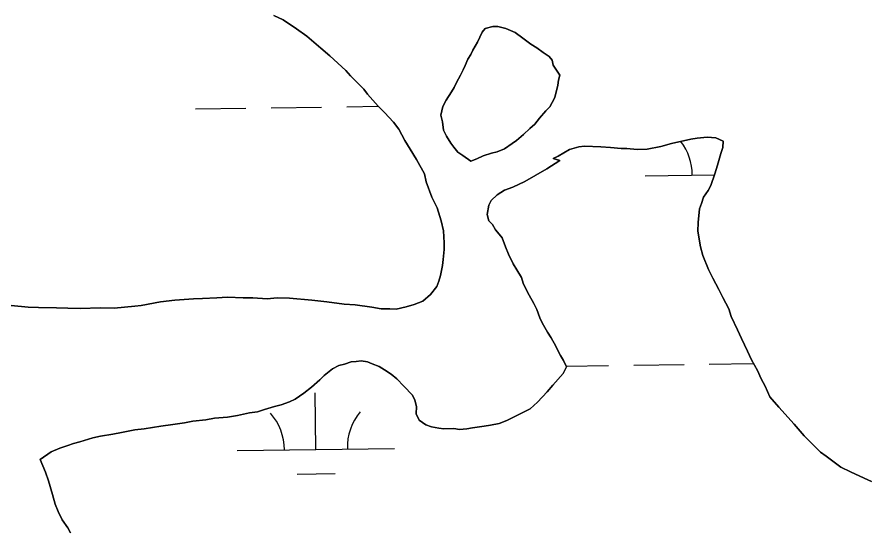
# Model space of a CAD drawing. Extents: x 3767014 to 3805179, y 361544 to 387384.
# Drawn here: x 3784937 to 3785476, y 375146 to 375470 of the extents above; entities that cross this region are included whole.
import ezdxf

# ---------------------------------------------------------------- set-up
doc = ezdxf.new("R2010")
doc.units = 0
for name, color, linetype in [('V-RIVR-EDGE', 7, 'Continuous'), ('V-TOPO-SHOR', 7, 'Continuous'), ('V-WETL-SWMP', 7, 'Continuous')]:
    doc.layers.add(name, color=color, linetype=linetype)

msp = doc.modelspace()

# ---------------------------------------------------------------- linework, layer by layer
at = {"layer": 'V-RIVR-EDGE'}
msp.add_spline([(3785266.865, 377529.211), (3785342.8, 377494.248), (3785391.258, 377467.439), (3785439.72, 377442.249), (3785475.246, 377418.707), (3785525.316, 377389.469), (3785575.383, 377359.422), (3785621.413, 377331.811), (3785722.351, 377269.288), (3785796.661, 377231.094), (3785852.385, 377199.415), (3785928.324, 377166.069), (3785964.678, 377149.804), (3786028.506, 377124.576), (3786060.018, 377113.175), (3786092.316, 377092.068), (3786117.34, 377073.405), (3786135.083, 377053.143), (3786154.458, 377039.347), (3786176.258, 377024.735), (3786206.946, 377006.867), (3786256.211, 376979.248), (3786328.098, 376942.677), (3786374.949, 376919.917), (3786491.265, 376862.208), (3786553.467, 376833.749), (3786619.713, 376805.279), (3786729.589, 376759.718), (3786796.656, 376736.099), (3786845.136, 376718.187), (3786867.767, 376712.469), (3787003.51, 376661.992), (3787089.16, 376631.048), (3787163.496, 376603.367), (3787230.559, 376578.13), (3787257.223, 376568.359), (3787300.044, 376551.27), (3787354.992, 376532.533), (3787409.127, 376512.181), (3787544.074, 376466.558), (3787612.756, 376442.126), (3787657.197, 376425.841), (3787730.724, 376398.162), (3787781.63, 376380.244), (3787834.96, 376361.511), (3787891.524, 376341.961), (3787940, 376322.432), (3787998.976, 376297.215), (3788050.697, 376281.721), (3788117.768, 376259.719), (3788176.757, 376240.164), (3788221.198, 376223.879), (3788259.981, 376209.226), (3788406.252, 376164.383), (3788541.215, 376125.23), (3788606.67, 376104.041), (3788679.39, 376077.173), (3788748.889, 376055.974), (3788871.693, 376005.528), (3788969.454, 375966.467), (3789047.013, 375933.926), (3789119.723, 375903.014), (3789155.253, 375881.09), (3789182.716, 375867.274), (3789214.225, 375854.256), (3789257.04, 375834.74), (3789281.286, 375828.21), (3789303.105, 375821.686), (3789328.955, 375809.491), (3789367.724, 375789.177), (3789414.577, 375767.225), (3789468.708, 375745.255), (3789509.105, 375728.981), (3789555.157, 375710.266), (3789585.849, 375694.015), (3789620.578, 375675.328), (3789681.97, 375646.062), (3789753.859, 375610.3), (3789792.633, 375591.603), (3789842.712, 375566.408), (3789897.64, 375539.584), (3789938.019, 375516.03), (3789968.727, 375506.25), (3790004.289, 375497.265), (3790030.972, 375494.773), (3790047.128, 375487.455), (3790077.007, 375469.589), (3790124.633, 375433.077), (3790192.442, 375382.768), (3790252.165, 375332.478), (3790290.91, 375302.459), (3790337.741, 375271.611), (3790406.357, 375220.491), (3790469.329, 375175.855), (3790570.248, 375106.054), (3790647.751, 375050.868), (3790691.367, 375028.115), (3790744.667, 374997.251), (3790806.838, 374955.852), (3790873.863, 374915.249), (3790932, 374877.903), (3791002.231, 374825.97), (3791052.265, 374782.175), (3791082.927, 374753.793), (3791131.331, 374705.149), (3791170.05, 374664.616), (3791192.631, 374638.681), (3791220.891, 374620.01), (3791288.67, 374557.569), (3791322.577, 374533.223), (3791362.944, 374504.817), (3791396.042, 374480.473), (3791434.785, 374449.645), (3791482.407, 374411.517), (3791534.052, 374365.291), (3791646.192, 374254.216), (3791707.514, 374196.644), (3791738.968, 374161.791), (3791773.65, 374123.694), (3791803.497, 374092.888), (3791829.321, 374070.18), (3791830.912, 374059.662), (3791837.316, 374032.958), (3791849.409, 374017.562), (3791884.123, 373992.405), (3791930.977, 373971.262), (3791954.393, 373955.838), (3791993.134, 373924.202), (3792026.979, 373874.785), (3792047.912, 373836.722), (3792063.186, 373799.482), (3792086.509, 373746.857), (3792112.249, 373690.181), (3792141.261, 373648.864), (3792158.993, 373624.558), (3792177.552, 373607.528), (3792214.702, 373586.409), (3792255.083, 373563.665), (3792301.119, 373538.48), (3792346.34, 373510.871), (3792382.671, 373485.71), (3792422.225, 373455.689), (3792479.537, 373411.875), (3792548.144, 373356.711), (3792619.168, 373298.307), (3792672.431, 373252.077), (3792709.534, 373212.357), (3792750.656, 373162.113), (3792839.385, 373068.08), (3792888.572, 373008.92), (3792945.027, 372945.699), (3792999.062, 372884.91), (3793053.898, 372820.884), (3793149.89, 372720.363), (3793208.761, 372653.092), (3793261.195, 372598.777), (3793315.232, 372538.796), (3793358.792, 372493.399), (3793409.592, 372432.618), (3793462.809, 372367.787), (3793498.283, 372323.219), (3793536.997, 372280.26), (3793578.124, 372232.443), (3793604.724, 372196.792), (3793668.438, 372125.466), (3793703.128, 372090.604), (3793760.41, 372034.66), (3793806.384, 371984.404), (3793839.438, 371942.268), (3793939.427, 371823.136), (3793981.333, 371763.186), (3794029.674, 371688.662), (3794050.609, 371651.408), (3794073.177, 371620.62), (3794178.796, 371488.535), (3794237.625, 371404.28), (3794268.243, 371358.106), (3794301.293, 371314.353), (3794332.724, 371269.794), (3794395.613, 371192), (3794429.476, 371149.862), (3794472.201, 371093.953), (3794523.788, 371024.274), (3794601.175, 370922.181), (3794640.679, 370871.942), (3794687.421, 370805.509), (3794733.389, 370752.828), (3794829.339, 370635.323), (3794895.463, 370557.521), (3794959.948, 370470.826), (3795013.158, 370403.569), (3795070.394, 370329.023), (3795159.854, 370203.448), (3795225.98, 370126.454), (3795296.13, 370041.363), (3795379.18, 369940.065), (3795459.001, 369841.201), (3795508.163, 369772.337), (3795554.103, 369708.333), (3795661.315, 369566.538), (3795715.338, 369500.897), (3795762.105, 369444.169), (3795798.366, 369390.703), (3795915.247, 369234.327), (3795963.601, 369165.465), (3796028.082, 369077.153), (3796043.387, 369052.853), (3796054.672, 369037.459), (3796077.242, 369007.48), (3796148.213, 368927.239), (3796183.677, 368878.627), (3796226.382, 368814.631), (3796275.531, 368740.105), (3796314.222, 368688.25), (3796353.714, 368633.158), (3796401.268, 368567.533), (3796456.873, 368487.33), (3796513.292, 368409.551), (3796545.533, 368365.8), (3796626.113, 368246.716), (3796670.449, 368188.377), (3796704.298, 368140.578), (3796751.041, 368074.145), (3796787.308, 368023.105), (3796838.907, 367958.278), (3796844.528, 367942.09), (3796845.295, 367925.104), (3796846.094, 367921.059), (3796852.559, 367919.425), (3796863.071, 367918.59), (3796875.166, 367904.003), (3796903.398, 367874.01), (3796931.629, 367844.017), (3796952.579, 367812.424), (3796982.392, 367767.87), (3797007.371, 367730.606), (3797037.194, 367690.095), (3797062.185, 367657.684), (3797075.869, 367631.77), (3797095.223, 367609.078), (3797126.665, 367569.372), (3797156.484, 367527.244), (3797212.099, 367451.085), (3797254.808, 367388.706), (3797302.183, 367327.228)], degree=3, dxfattribs=at)
at = {"layer": 'V-TOPO-SHOR'}
for points in [[(3784933.41, 375286.998), (3784944.025, 375285.937), (3784950.722, 375285.765), (3784962.146, 375285.47), (3784969.236, 375285.288), (3784977.115, 375285.085), (3784990.134, 375285.538), (3784998.801, 375285.314), (3785011.841, 375286.555), (3785015.789, 375286.848), (3785028.073, 375289.292), (3785037.162, 375290.242), (3785049.012, 375291.118), (3785054.93, 375291.36), (3785064.009, 375291.915), (3785070.716, 375292.136), (3785080.565, 375291.882), (3785086.869, 375291.721), (3785095.917, 375291.094), (3785102.241, 375291.721), (3785110.12, 375291.518), (3785124.28, 375290.365), (3785133.715, 375289.333), (3785144.713, 375287.868), (3785151.795, 375287.291), (3785162.399, 375285.837), (3785168.287, 375284.897), (3785173.802, 375284.753), (3785177.743, 375284.653), (3785184.085, 375286.066), (3785189.246, 375287.51), (3785194.821, 375289.732), (3785199.661, 375293.943), (3785203.732, 375298.962), (3785205.006, 375302.479), (3785205.884, 375306.003), (3785207.228, 375312.274), (3785207.724, 375316.204), (3785208.279, 375322.498), (3785208.391, 375326.829), (3785207.795, 375334.333), (3785206.382, 375340.678), (3785203.836, 375349.022), (3785200.465, 375355.809), (3785196.769, 375365.365), (3785195.718, 375370.515), (3785190.832, 375379.709), (3785186.66, 375386.121), (3785183.256, 375391.728), (3785179.5, 375398.919), (3785176.066, 375403.345), (3785170.309, 375409.405), (3785166.471, 375413.445), (3785159.573, 375421.113), (3785157.292, 375424.324), (3785148.837, 375432.82), (3785145.767, 375436.053), (3785135.759, 375445.376), (3785129.971, 375450.254), (3785121.103, 375457.973), (3785114.517, 375462.479), (3785105.993, 375468.215), (3785100.156, 375471.125)], [(3785225.179, 375378.566), (3785229.158, 375380.041), (3785233.147, 375381.91), (3785238.319, 375383.747), (3785241.884, 375384.444), (3785246.662, 375386.291), (3785251.481, 375389.715), (3785254.289, 375391.614), (3785258.723, 375395.441), (3785262.764, 375399.279), (3785265.985, 375401.956), (3785268.844, 375405.825), (3785272.905, 375410.449), (3785275.34, 375413.146), (3785276.987, 375415.864), (3785278.644, 375418.973), (3785280.421, 375426.813), (3785280.897, 375429.954), (3785281.767, 375433.086), (3785277.595, 375439.498), (3785276.889, 375442.67), (3785274.98, 375445.085), (3785271.101, 375447.551), (3785267.232, 375450.408), (3785263.355, 375452.874), (3785258.325, 375456.55), (3785253.296, 375460.228), (3785247.447, 375462.743), (3785242.357, 375464.058), (3785239.205, 375464.138), (3785234.438, 375462.683), (3785232.406, 375460.371), (3785229.488, 375454.139), (3785226.598, 375449.089), (3785225.347, 375446.363), (3785223.294, 375443.26), (3785221.617, 375439.363), (3785220.366, 375436.635), (3785218.699, 375433.131), (3785216.212, 375428.465), (3785214.556, 375425.355), (3785212.909, 375422.637), (3785209.616, 375417.204), (3785207.545, 375413.314), (3785206.222, 375407.83), (3785207.291, 375403.466), (3785207.949, 375398.325), (3785209.817, 375394.336), (3785212.463, 375389.93), (3785214.371, 375387.518), (3785217.048, 375384.294), (3785220.149, 375382.244), (3785225.179, 375378.566)], [(3785479.626, 375175.185), (3785474.951, 375177.276), (3785466.386, 375181.44), (3785460.154, 375184.358), (3785450.872, 375191.299), (3785447.389, 375193.754), (3785437.016, 375204.269), (3785430.503, 375211.531), (3785420.926, 375222.42), (3785415.182, 375228.876), (3785412.202, 375235.654), (3785409.566, 375240.453), (3785407.334, 375245.634), (3785403.568, 375252.432), (3785400.952, 375258.019), (3785397.215, 375265.998), (3785394.599, 375271.583), (3785390.479, 375279.967), (3785389.025, 375284.735), (3785385.269, 375291.927), (3785382.643, 375297.117), (3785378.885, 375304.31), (3785376.272, 375309.897), (3785372.555, 375318.664), (3785371.121, 375324.218), (3785369.405, 375334.118), (3785369.546, 375339.633), (3785370.558, 375348.278), (3785371.83, 375351.795), (3785373.114, 375355.702), (3785375.981, 375359.964), (3785377.64, 375363.075), (3785380.196, 375370.499), (3785381.912, 375375.973), (3785384.075, 375383.407), (3785385.359, 375387.315), (3785385.459, 375391.255), (3785380.784, 375393.346), (3785375.279, 375393.883), (3785368.954, 375393.256), (3785364.996, 375392.57), (3785352.703, 375389.734), (3785345.955, 375387.936), (3785337.239, 375386.189), (3785330.925, 375385.957), (3785324.238, 375386.525), (3785320.693, 375386.615), (3785314.009, 375387.182), (3785307.715, 375387.737), (3785297.473, 375388.001), (3785293.918, 375387.698), (3785287.958, 375385.879), (3785280.755, 375381.73), (3785277.564, 375380.235), (3785281.867, 375378.943), (3785273.452, 375373.641), (3785259.454, 375365.723), (3785251.866, 375361.975), (3785246.695, 375360.138), (3785241.886, 375357.107), (3785238.251, 375353.654), (3785236.594, 375350.543), (3785235.654, 375344.655), (3785236.733, 375340.684), (3785239.037, 375338.261), (3785240.926, 375335.058), (3785243.217, 375332.24), (3785245.126, 375329.826), (3785247.348, 375324.251), (3785249.196, 375319.473), (3785252.196, 375313.483), (3785254.459, 375309.483), (3785257.488, 375304.674), (3785258.577, 375301.098), (3785260.82, 375296.31), (3785262.325, 375293.513), (3785265.344, 375288.311), (3785267.214, 375284.321), (3785269.051, 375279.15), (3785270.546, 375275.957), (3785273.937, 375269.958), (3785276.211, 375266.352), (3785279.229, 375261.15), (3785280.724, 375257.957)], [(3785280.724, 375257.957), (3785282.23, 375255.16), (3785284.118, 375251.959), (3785285.986, 375247.967), (3785283.905, 375243.685), (3785277.411, 375236.363), (3785273.753, 375232.122), (3785267.673, 375225.576), (3785262.833, 375221.366), (3785254.045, 375216.86), (3785248.057, 375213.862), (3785243.279, 375212.014), (3785237.733, 375210.974), (3785233.772, 375210.288), (3785226.258, 375209.299), (3785222.692, 375208.602), (3785217.955, 375208.328), (3785214.42, 375208.813), (3785208.106, 375208.582), (3785204.967, 375209.057), (3785200.259, 375209.966), (3785196.744, 375211.24), (3785192.482, 375214.11), (3785190.615, 375218.099), (3785190.735, 375222.826), (3785189.654, 375226.797), (3785188.161, 375229.988), (3785182.787, 375235.644), (3785178.181, 375240.494), (3785174.708, 375243.343), (3785170.446, 375246.212), (3785166.952, 375248.27), (3785162.659, 375249.96), (3785159.538, 375251.221), (3785155.608, 375251.717), (3785152.448, 375251.404), (3785149.286, 375251.09), (3785144.911, 375249.628), (3785141.346, 375248.93), (3785137.346, 375246.669), (3785132.113, 375242.466), (3785129.285, 375239.779), (3785124.042, 375235.185), (3785119.215, 375231.366), (3785113.597, 375227.569), (3785110.001, 375225.693), (3785104.832, 375223.854), (3785100.468, 375222.785), (3785094.115, 375220.976), (3785089.74, 375219.512), (3785084.6, 375218.857), (3785077.063, 375217.079), (3785070.731, 375216.059), (3785062.438, 375215.484), (3785056.892, 375214.443), (3785048.59, 375213.477), (3785043.439, 375212.426), (3785035.925, 375211.437), (3785028.409, 375210.448), (3785017.722, 375208.752), (3785011.793, 375208.115), (3785003.47, 375206.36), (3784997.924, 375205.32), (3784990.007, 375203.945), (3784985.247, 375202.886), (3784976.906, 375200.341), (3784972.937, 375199.262), (3784969.361, 375198.17), (3784964.188, 375196.333), (3784958.613, 375194.111), (3784951.785, 375189.163), (3784955.127, 375181.192), (3784956.954, 375175.628), (3784959.49, 375166.891), (3784961.306, 375160.929), (3784963.153, 375156.151), (3784965.781, 375150.961), (3784969.195, 375145.747), (3784971.081, 375142.546)]]:
    msp.add_lwpolyline(points, dxfattribs=at)
at = {"layer": 'V-WETL-SWMP'}
for p, q in [((3785146.388, 375413.105), (3785166.529, 375413.385)), ((3785050.397, 375411.772), (3785082.394, 375412.216)), ((3785098.393, 375412.439), (3785130.39, 375412.883)), ((3785335.859, 375369.303), (3785379.994, 375369.916)), ((3785285.726, 375248.524), (3785312.685, 375248.898)), ((3785328.684, 375249.121), (3785360.68, 375249.565)), ((3785376.679, 375249.787), (3785404.816, 375250.178)), ((3785126.816, 375195.57), (3785126.316, 375231.566)), ((3785076.821, 375194.875), (3785176.811, 375196.264)), ((3785115.031, 375179.973), (3785139.029, 375180.307))]:
    msp.add_line(p, q, dxfattribs=at)
for points in [[(3785100.156, 375471.126), (3785105.994, 375468.216), (3785114.518, 375462.478), (3785121.104, 375457.973), (3785129.971, 375450.255), (3785135.758, 375445.376), (3785145.767, 375436.053), (3785148.837, 375432.82), (3785157.291, 375424.325), (3785159.573, 375421.113), (3785166.471, 375413.446), (3785170.309, 375409.405), (3785176.066, 375403.344), (3785179.5, 375398.92), (3785183.256, 375391.728), (3785186.66, 375386.122), (3785190.831, 375379.708), (3785195.719, 375370.516), (3785196.769, 375365.364), (3785200.465, 375355.809), (3785203.837, 375349.021), (3785206.382, 375340.678), (3785207.796, 375334.334), (3785208.391, 375326.83), (3785208.279, 375322.497), (3785207.723, 375316.204), (3785207.228, 375312.275), (3785205.884, 375306.003), (3785205.005, 375302.478), (3785203.732, 375298.963), (3785199.661, 375293.943), (3785194.822, 375289.732), (3785189.247, 375287.51), (3785184.085, 375286.066), (3785177.742, 375284.653), (3785173.803, 375284.754), (3785168.288, 375284.896), (3785162.399, 375285.836), (3785151.794, 375287.291), (3785144.713, 375287.868), (3785133.714, 375289.333), (3785124.28, 375290.364), (3785110.119, 375291.517), (3785102.241, 375291.72), (3785095.918, 375291.094), (3785086.868, 375291.721), (3785080.565, 375291.883), (3785070.717, 375292.137), (3785064.01, 375291.915), (3785054.93, 375291.36), (3785049.011, 375291.118), (3785037.163, 375290.241), (3785028.072, 375289.292), (3785015.79, 375286.849), (3785011.841, 375286.556), (3784998.801, 375285.315), (3784990.134, 375285.538), (3784977.115, 375285.085), (3784969.236, 375285.287), (3784962.146, 375285.47), (3784950.722, 375285.764), (3784944.025, 375285.936), (3784933.41, 375286.998)], [(3785280.725, 375257.958), (3785279.23, 375261.15), (3785276.211, 375266.352), (3785273.938, 375269.958), (3785270.545, 375275.958), (3785269.05, 375279.15), (3785267.213, 375284.321), (3785265.344, 375288.311), (3785262.325, 375293.513), (3785260.82, 375296.311), (3785258.578, 375301.099), (3785257.488, 375304.675), (3785254.458, 375309.483), (3785252.196, 375313.483), (3785249.196, 375319.473), (3785247.348, 375324.251), (3785245.127, 375329.826), (3785243.218, 375332.24), (3785240.925, 375335.059), (3785239.037, 375338.261), (3785236.734, 375340.685), (3785235.654, 375344.655), (3785236.594, 375350.543), (3785238.25, 375353.654), (3785241.887, 375357.108), (3785246.695, 375360.138), (3785251.867, 375361.976), (3785259.453, 375365.722), (3785273.453, 375373.64), (3785281.867, 375378.942), (3785277.564, 375380.235), (3785280.756, 375381.73), (3785287.958, 375385.88), (3785293.918, 375387.698), (3785297.473, 375388.001), (3785307.715, 375387.737), (3785314.008, 375387.181), (3785320.694, 375386.615), (3785324.239, 375386.524), (3785330.926, 375385.957), (3785337.239, 375386.189), (3785345.956, 375387.936), (3785352.703, 375389.733), (3785364.996, 375392.57), (3785368.955, 375393.257), (3785375.278, 375393.882), (3785380.783, 375393.347), (3785385.459, 375391.255), (3785385.358, 375387.316), (3785384.075, 375383.407), (3785381.913, 375375.974), (3785380.195, 375370.499), (3785377.639, 375363.075), (3785375.982, 375359.965), (3785373.113, 375355.702), (3785371.83, 375351.794), (3785370.557, 375348.279), (3785369.546, 375339.633), (3785369.404, 375334.118), (3785371.121, 375324.219), (3785372.554, 375318.664), (3785376.271, 375309.896), (3785378.886, 375304.31), (3785382.643, 375297.118), (3785385.268, 375291.927), (3785389.025, 375284.735), (3785390.479, 375279.967), (3785394.6, 375271.583), (3785397.215, 375265.997), (3785400.952, 375258.018), (3785403.567, 375252.432), (3785407.334, 375245.634), (3785409.566, 375240.452), (3785412.202, 375235.654), (3785415.181, 375228.876), (3785420.927, 375222.421), (3785430.502, 375211.532), (3785437.016, 375204.269), (3785447.388, 375193.754), (3785450.873, 375191.299), (3785460.154, 375184.359), (3785466.386, 375181.439), (3785474.951, 375177.277), (3785479.627, 375175.186)], [(3784971.082, 375142.546), (3784969.194, 375145.748), (3784965.78, 375150.961), (3784963.154, 375156.152), (3784961.306, 375160.93), (3784959.489, 375166.89), (3784956.954, 375175.627), (3784955.127, 375181.192), (3784951.784, 375189.162), (3784958.613, 375194.111), (3784964.188, 375196.332), (3784969.36, 375198.17), (3784972.936, 375199.261), (3784976.905, 375200.341), (3784985.248, 375202.886), (3784990.006, 375203.946), (3784997.925, 375205.319), (3785003.47, 375206.359), (3785011.793, 375208.115), (3785017.722, 375208.751), (3785028.409, 375210.447), (3785035.924, 375211.436), (3785043.439, 375212.426), (3785048.59, 375213.476), (3785056.893, 375214.444), (3785062.438, 375215.484), (3785070.731, 375216.059), (3785077.064, 375217.079), (3785084.599, 375218.856), (3785089.74, 375219.512), (3785094.114, 375220.976), (3785100.467, 375222.784), (3785104.831, 375223.854), (3785110.002, 375225.692), (3785113.598, 375227.57), (3785119.215, 375231.367), (3785124.043, 375235.185), (3785129.286, 375239.78), (3785132.114, 375242.467), (3785137.346, 375246.668), (3785141.346, 375248.93), (3785144.912, 375249.627), (3785149.286, 375251.091), (3785152.447, 375251.404), (3785155.609, 375251.717), (3785159.538, 375251.221), (3785162.659, 375249.959), (3785166.951, 375248.271), (3785170.446, 375246.211), (3785174.708, 375243.342), (3785178.182, 375240.493), (3785182.788, 375235.644), (3785188.161, 375229.987), (3785189.655, 375226.796), (3785190.736, 375222.826), (3785190.614, 375218.099), (3785192.482, 375214.109), (3785196.745, 375211.24), (3785200.259, 375209.967), (3785204.966, 375209.058), (3785208.107, 375208.583), (3785214.42, 375208.814), (3785217.955, 375208.329), (3785222.693, 375208.602), (3785226.258, 375209.298), (3785233.773, 375210.287), (3785237.733, 375210.974), (3785243.278, 375212.014), (3785248.056, 375213.862), (3785254.046, 375216.861), (3785262.833, 375221.365), (3785267.672, 375225.577), (3785273.753, 375232.121), (3785277.41, 375236.363), (3785283.905, 375243.685), (3785285.986, 375247.968), (3785284.118, 375251.958), (3785282.229, 375255.16), (3785280.725, 375257.958)]]:
    msp.add_lwpolyline(points, dxfattribs=at)
msp.add_lwpolyline([(3785225.178, 375378.567), (3785220.148, 375382.244), (3785217.048, 375384.295), (3785214.371, 375387.517), (3785212.462, 375389.931), (3785209.816, 375394.335), (3785207.948, 375398.325), (3785207.292, 375403.466), (3785206.222, 375407.83), (3785207.546, 375413.314), (3785209.616, 375417.203), (3785212.91, 375422.637), (3785214.556, 375425.354), (3785216.213, 375428.465), (3785218.698, 375433.131), (3785220.365, 375436.635), (3785221.618, 375439.363), (3785223.295, 375443.261), (3785225.346, 375446.362), (3785226.598, 375449.089), (3785229.488, 375454.139), (3785232.407, 375460.371), (3785234.438, 375462.684), (3785239.205, 375464.138), (3785242.357, 375464.057), (3785247.447, 375462.743), (3785253.295, 375460.227), (3785258.325, 375456.55), (3785263.355, 375452.873), (3785267.233, 375450.408), (3785271.101, 375447.55), (3785274.98, 375445.085), (3785276.888, 375442.671), (3785277.595, 375439.499), (3785281.766, 375433.085), (3785280.897, 375429.954), (3785280.422, 375426.812), (3785278.644, 375418.974), (3785276.987, 375415.864), (3785275.34, 375413.147), (3785272.906, 375410.45), (3785268.845, 375405.824), (3785265.986, 375401.956), (3785262.764, 375399.28), (3785258.723, 375395.442), (3785254.289, 375391.614), (3785251.481, 375389.716), (3785246.663, 375386.292), (3785241.885, 375384.444), (3785238.319, 375383.747), (3785233.148, 375381.91), (3785229.158, 375380.041)], close=True, dxfattribs=at)
for centre, start, end in [((3785330.61, 375369.705), 0.02404, 37.37151), ((3785071.572, 375195.277), 0.02404, 41.5677), ((3785182.047, 375196.812), 140.02403, 181.56769)]:
    msp.add_arc(centre, 35.246, start, end, dxfattribs=at)

doc.saveas('drawing.dxf')
